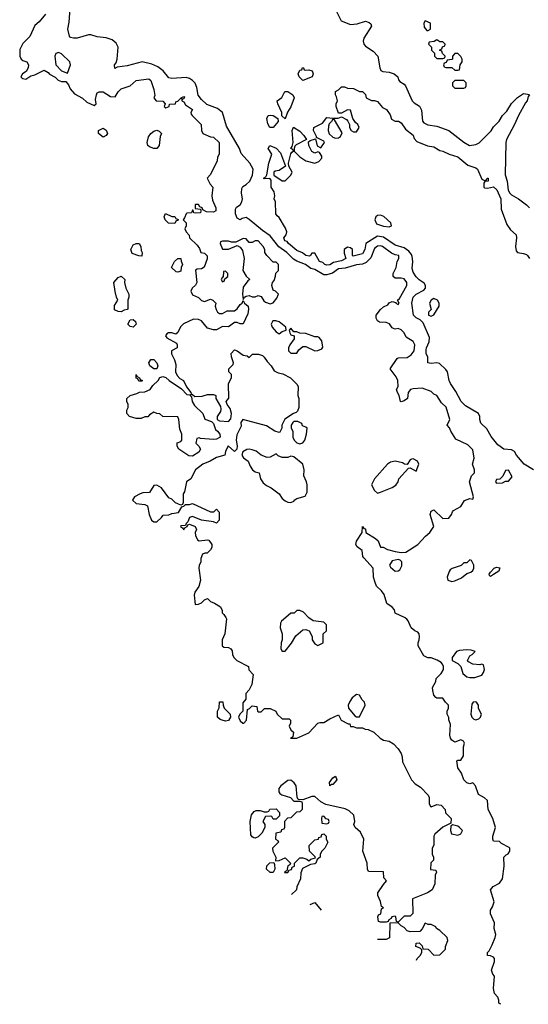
# Model space of a CAD drawing. Header units: inches. Extents: x 2380053 to 2584298, y 380219 to 546618.
# Tile 309 of 656: x 2483169 to 2486583, y 427402 to 434014. Entities that reach past the tile are written whole.
import ezdxf

# ---------------------------------------------------------------- set-up
doc = ezdxf.new("R2010")
doc.units = ezdxf.units.IN
doc.header["$MEASUREMENT"] = 0
doc.layers.add('C4482', color=7, linetype='Continuous')
doc.layers.add('C4483', color=7, linetype='Continuous')

msp = doc.modelspace()

# ---------------------------------------------------------------- linework, layer by layer
at = {"layer": 'C4482', "color": 2}
for points, elevation in [([(2484552.2, 430000), (2484558, 429990), (2484545.2, 429890), (2484528.7, 429850), (2484528, 429810), (2484540.4, 429800.4), (2484570, 429798), (2484586, 429790), (2484596.4, 429776.4), (2484598, 429750), (2484606, 429730), (2484626, 429710), (2484706, 429670), (2484707.3, 429647.3), (2484736.4, 429616.4), (2484728, 429550), (2484710, 429514), (2484686, 429490), (2484686, 429450), (2484667.3, 429427.3), (2484666, 429370), (2484646, 429350), (2484638, 429330), (2484650, 429306), (2484666, 429290), (2484674, 429290), (2484692, 429310), (2484698, 429382), (2484712.7, 429387.3), (2484730, 429406), (2484762, 429402), (2484766, 429370), (2484770, 429366), (2484790, 429366), (2484812.7, 429387.3), (2484850, 429388.7), (2484888, 429370), (2484898, 429350), (2484930, 429318), (2484978, 429318), (2484986, 429310), (2484986, 429290), (2484978, 429270), (2484990, 429246), (2485006, 429230), (2485002, 429198), (2484986, 429190), (2485028.4, 429188.4), (2485110, 429224), (2485171.1, 429288.9), (2485185.4, 429294.6), (2485210, 429295.3), (2485250, 429319), (2485310, 429346), (2485326, 429310), (2485374, 429286), (2485386, 429286), (2485390, 429268), (2485407.3, 429267.3), (2485430, 429258), (2485470, 429258), (2485488.4, 429248.4), (2485507.3, 429247.3), (2485546, 429230), (2485588, 429190), (2485610, 429175.3), (2485650, 429168), (2485678, 429150), (2485710, 429118), (2485730, 429086), (2485736.4, 429063.6), (2485738, 429030), (2485798, 428910), (2485823.1, 428883.1), (2485860.4, 428860.4), (2485910, 428806), (2485918, 428790), (2485918, 428750), (2485926, 428730), (2485930, 428728), (2485970, 428744), (2485998, 428738), (2486026, 428710), (2486027.3, 428687.3), (2486066, 428650), (2486062, 428618), (2486008.9, 428591.1), (2485956.4, 428543.6), (2485948.9, 428531.1), (2485948, 428470), (2485938, 428450), (2485938, 428410), (2485946, 428390), (2485946, 428370), (2485928.4, 428351.6), (2485926, 428306), (2485962, 428302), (2485966, 428290), (2485958, 428270), (2485955.3, 428210), (2485938, 428170), (2485906, 428150), (2485806, 428110), (2485807.3, 428012.7), (2485790, 427994), (2485750, 427994), (2485710, 427954), (2485698, 427958), (2485694, 427990), (2485690, 427994), (2485666, 427990), (2485662, 427978), (2485646, 427970), (2485642, 427958), (2485630, 427954), (2485590, 427954), (2485578, 427958), (2485574, 427990), (2485578, 428002), (2485594, 428010), (2485598, 428042), (2485612, 428050), (2485598, 428058), (2485591.6, 428091.6), (2485572.7, 428132.7), (2485572, 428150), (2485610, 428206), (2485632, 428230), (2485614, 428250), (2485610, 428292), (2485510, 428294), (2485504.7, 428310), (2485502, 428350), (2485472, 428430), (2485478, 428510), (2485456.8, 428556.8), (2485422, 428590), (2485412, 428610), (2485418, 428630), (2485410.9, 428670.9), (2485381, 428701), (2485354.4, 428714.4), (2485223.6, 428743.6), (2485190, 428762), (2485150, 428798), (2485130, 428798), (2485070, 428774), (2485038, 428778), (2485032.7, 428792.7), (2485024.7, 428870), (2485011, 428890), (2484990, 428906), (2484970, 428904.7), (2484922, 428870), (2484908, 428850), (2484908.4, 428828.4), (2484916.4, 428816.4), (2484928.4, 428808.4), (2484986, 428790), (2485010, 428766), (2485050, 428766), (2485062, 428762), (2485066, 428750), (2485066, 428710), (2485050, 428694), (2485027.3, 428692.7), (2484990, 428654), (2484967.3, 428652.7), (2484946, 428630), (2484946, 428590), (2484942, 428578), (2484927.3, 428572.7), (2484922, 428558), (2484888, 428552), (2484886, 428510), (2484902, 428502), (2484906, 428490), (2484866, 428450), (2484868, 428430), (2484888, 428390), (2484886, 428366), (2484911.6, 428368.4), (2484950, 428386), (2484986, 428350), (2484982, 428338), (2484968.4, 428331.6), (2484962, 428298), (2484950, 428294), (2484947.3, 428287.3), (2484970, 428286), (2484978, 428302), (2484992.7, 428307.3), (2484998, 428322), (2485014, 428330), (2485014, 428350), (2485050, 428386), (2485070, 428386), (2485096.4, 428376.4), (2485110, 428366), (2485123.6, 428376.4), (2485154, 428386), (2485152.7, 428392.7), (2485114, 428430), (2485112.7, 428467.3), (2485150, 428506), (2485174, 428510), (2485178, 428522), (2485192.7, 428527.3), (2485198, 428542), (2485210, 428546), (2485226, 428530), (2485226, 428510), (2485238, 428490), (2485218, 428450), (2485198, 428430), (2485186, 428410), (2485186, 428390), (2485166, 428374), (2485158, 428350), (2485150, 428344.7), (2485120.4, 428339.6), (2485067.3, 428312.7), (2485056.4, 428283.6), (2485054.6, 428245.4), (2485028.4, 428191.6), (2485028, 428170), (2484994.4, 428138.2)], 46), ([(2484956.2, 430000), (2484925.4, 429974.6), (2484919.6, 429960.4), (2484918, 429930), (2484931.3, 429890), (2484932, 429850), (2484924.7, 429830), (2484922, 429790), (2484930, 429774), (2484950, 429774), (2484994, 429826), (2485023.2, 429876.8), (2485070, 429916), (2485090, 429918), (2485112, 429910), (2485131.6, 429871.6), (2485132, 429850), (2485150, 429822), (2485170, 429812), (2485206, 429830), (2485206, 429890), (2485228, 429910), (2485228, 429950), (2485210, 429968), (2485138, 429978), (2485110, 429998), (2485108.1, 430000)], 46), ([(2486399.2, 427401.8), (2486386, 427410), (2486386, 427430), (2486378, 427450), (2486355.3, 427475.3), (2486349, 427509), (2486355.3, 427590), (2486344, 427604), (2486335.3, 427630), (2486355.3, 427690), (2486355.3, 427710), (2486350, 427718), (2486330, 427728), (2486308.7, 427730), (2486309, 427750), (2486319.3, 427760.7), (2486339.5, 427800.5), (2486361.2, 427850), (2486364, 427870), (2486354, 427910), (2486355.3, 427950), (2486329, 428010), (2486330, 428034), (2486343.1, 428056.9), (2486354, 428090), (2486329.2, 428170), (2486346.3, 428193.7), (2486390, 428216), (2486410, 428244.7), (2486421.2, 428330), (2486418, 428390), (2486434, 428406), (2486448.4, 428411.6), (2486458, 428430), (2486458, 428450), (2486455.3, 428455.3), (2486402.7, 428482.7), (2486390, 428494), (2486350, 428498), (2486344, 428510), (2486344, 428530), (2486362, 428590), (2486345.2, 428650), (2486313.2, 428710), (2486309.2, 428770), (2486290, 428789.2), (2486249, 428810), (2486229, 428869), (2486210, 428888), (2486190, 428882), (2486170, 428888.7), (2486150, 428908.7), (2486134, 428954), (2486109.2, 428990), (2486103.1, 429036.9), (2486110, 429042), (2486130, 429042), (2486148, 429070), (2486148.7, 429130), (2486154.6, 429154.6), (2486148.4, 429168.4), (2486130, 429178), (2486090, 429162), (2486070, 429175.3), (2486061.2, 429190), (2486057.2, 429210), (2486060.4, 429280.4), (2486048.7, 429311.3), (2486048.7, 429328.7), (2486038, 429350), (2486038, 429370), (2486048, 429390), (2486048, 429410), (2486028, 429430), (2486010, 429458), (2485970, 429458), (2485963.1, 429463.1), (2485950, 429478), (2485941.2, 429510), (2485939, 429530), (2485962, 429570), (2485964, 429590), (2485997.5, 429622.5), (2486014, 429650), (2486014, 429670), (2486007, 429687), (2485998, 429698), (2485972, 429712), (2485930, 429729.2), (2485908.9, 429728.9), (2485881.2, 429741.2), (2485844, 429810), (2485842.7, 429830), (2485851.5, 429848.5), (2485853.6, 429870), (2485849.5, 429890), (2485841.5, 429901.5), (2485821.2, 429910), (2485796, 429930), (2485777.6, 429977.6), (2485768, 429988), (2485757.2, 429997.2), (2485751.3, 430000)], 42), ([(2485119.2, 428072.8), (2485150, 428086), (2485193.2, 428034)], 46), ([(2485710, 427948), (2485654, 427946), (2485651.1, 427848.9), (2485630, 427838), (2485569.8, 427836.5)], 46), ([(2485832.9, 427698.6), (2485838, 427710), (2485858, 427730), (2485868, 427750), (2485867.3, 427767.3), (2485858, 427778), (2485828, 427790), (2485830, 427812), (2485850, 427814), (2485870, 427794), (2485874, 427774), (2485911.6, 427771.6), (2485950, 427732), (2485990, 427734), (2486027.3, 427772.7), (2486028, 427790), (2486042, 427830), (2486038, 427850), (2485990, 427898), (2485966, 427910), (2485962, 427922), (2485930, 427938), (2485910, 427938), (2485890, 427946), (2485871.6, 427908.4), (2485854, 427890), (2485790, 427888.7), (2485770, 427895.3), (2485750, 427918), (2485730, 427928), (2485710, 427948)], 46)]:
    msp.add_lwpolyline(points, dxfattribs=dict(at, elevation=elevation))
for points, elevation in [([(2486170, 429782), (2486122, 429778), (2486102, 429770), (2486072, 429730), (2486072, 429710), (2486110.9, 429690.9), (2486131, 429671), (2486143, 429623), (2486170, 429601), (2486190, 429596), (2486223.1, 429596.9), (2486250, 429604.7), (2486270, 429612), (2486282, 429630), (2486288, 429650), (2486282, 429682), (2486270, 429686), (2486258, 429682), (2486210, 429685.2), (2486181.2, 429701.2), (2486175.3, 429710), (2486190, 429742), (2486206, 429750), (2486226, 429770), (2486200.4, 429780.4)], 42), ([(2485430, 429482), (2485400.5, 429459.5), (2485385.2, 429434.8), (2485374.8, 429410), (2485376, 429390), (2485419.6, 429339.6), (2485430, 429332), (2485450, 429332), (2485488.7, 429410), (2485484, 429430), (2485467.2, 429447.2), (2485450, 429478)], 46), ([(2484550, 429304), (2484528.9, 429308.9), (2484514.6, 429314.6), (2484498, 429330), (2484498, 429370), (2484507.3, 429392.7), (2484510, 429434), (2484532.7, 429432.7), (2484534, 429410), (2484542, 429390), (2484582, 429350), (2484584.7, 429330), (2484570, 429308.7)], 46), ([(2486226, 429434), (2486214, 429430), (2486203.6, 429416.4), (2486198, 429350), (2486204.7, 429330), (2486216.9, 429316.9), (2486230, 429311.3), (2486250, 429318), (2486262, 429330), (2486268, 429350), (2486248.4, 429388.4), (2486248, 429410), (2486235.3, 429430)], 42), ([(2485250, 428868), (2485249.1, 428890.9), (2485270, 428922), (2485290, 428934), (2485298, 428910), (2485270, 428878), (2485262, 428878)], 46), ([(2484870, 428646), (2484862, 428662), (2484850, 428666), (2484818, 428662), (2484802, 428630), (2484814, 428610), (2484814, 428590), (2484794, 428550), (2484770, 428526), (2484750, 428518), (2484740.4, 428520.4), (2484730, 428526), (2484720.4, 428540.4), (2484715.3, 428630), (2484724.7, 428675.3), (2484743.1, 428696.9), (2484756.4, 428703.6), (2484783.6, 428703.6), (2484810, 428694), (2484830, 428694), (2484842, 428698), (2484848.4, 428711.6), (2484890, 428714), (2484914, 428690), (2484912.7, 428667.3), (2484890, 428646)], 46), ([(2485210, 428666), (2485198, 428662), (2485194, 428650), (2485198, 428618), (2485230, 428614), (2485242, 428618), (2485246, 428630), (2485242, 428642), (2485227.3, 428647.3)], 46), ([(2486074, 428606), (2486062, 428598), (2486061, 428570), (2486067.3, 428547.3), (2486110, 428537.3), (2486130, 428546.8), (2486142, 428570), (2486122, 428590), (2486110, 428597.2)], 46), ([(2484850, 428286), (2484826, 428310), (2484827.3, 428332.7), (2484848.4, 428351.6), (2484874, 428354), (2484879.6, 428339.6), (2484882, 428310), (2484870, 428286)], 46)]:
    msp.add_lwpolyline(points, close=True, dxfattribs=dict(at, elevation=elevation))
at = {"layer": 'C4483', "color": 2}
for points, elevation in [([(2483342, 434050), (2483300.4, 433999.6), (2483270, 433974), (2483238, 433902), (2483190, 433854), (2483170, 433814), (2483169.3, 433770), (2483179, 433750), (2483190, 433739), (2483218, 433730), (2483229, 433710), (2483225.2, 433690), (2483212.9, 433667.1), (2483188, 433650), (2483178, 433630), (2483183.1, 433623.1), (2483190, 433618), (2483210, 433615.3), (2483243, 433637), (2483270, 433642.7), (2483334.6, 433674.6), (2483360.4, 433660.4), (2483370, 433648), (2483408.4, 433628.4), (2483427.3, 433607.3), (2483450, 433598), (2483478, 433598), (2483496.4, 433576.4), (2483509.1, 433549.1), (2483536.4, 433516.4), (2483590, 433488), (2483620.2, 433460.2), (2483670, 433438), (2483682, 433450), (2483678, 433478), (2483684, 433510), (2483690, 433522), (2483702, 433530), (2483730, 433529.2), (2483778, 433498), (2483810, 433495.3), (2483831.3, 433530), (2483850, 433548.7), (2483910.9, 433569.1), (2483950, 433606), (2484036.4, 433616.4), (2484050, 433606), (2484070, 433546), (2484075.3, 433504.7), (2484068.7, 433488.7), (2484086, 433470), (2484130, 433466), (2484146, 433450), (2484138, 433430), (2484150, 433422), (2484172, 433430), (2484174, 433446), (2484214, 433450), (2484218, 433462), (2484230, 433466), (2484250, 433486), (2484258, 433482), (2484254, 433490), (2484270, 433498), (2484275.3, 433495.3), (2484270, 433482), (2484260.4, 433479.6), (2484258, 433470), (2484270, 433462), (2484282.9, 433442.9), (2484328.7, 433410), (2484318, 433390), (2484320.4, 433380.4), (2484326, 433370), (2484388, 433310), (2484388.7, 433270), (2484398, 433250), (2484450, 433228), (2484470, 433226), (2484508, 433190), (2484508, 433110), (2484498, 433090), (2484494, 433066), (2484450, 432974), (2484428, 432950), (2484448.4, 432908.4), (2484466, 432890), (2484458, 432830), (2484463.1, 432803.1), (2484486, 432750), (2484486, 432730), (2484470, 432722), (2484423.6, 432723.6), (2484398, 432738), (2484394, 432750), (2484378, 432758), (2484370, 432774), (2484350, 432774), (2484346, 432770), (2484346, 432746), (2484382, 432742), (2484386, 432730), (2484382, 432718), (2484350, 432714), (2484338, 432718), (2484334, 432734), (2484330, 432734), (2484322, 432718), (2484290, 432714), (2484286, 432710), (2484276.4, 432683.6), (2484266, 432670), (2484286, 432650), (2484286, 432630), (2484278, 432610), (2484286, 432590), (2484307.3, 432567.3), (2484308, 432550), (2484360.4, 432500.4), (2484376.4, 432476.4), (2484386, 432450), (2484410, 432446), (2484427.3, 432427.3), (2484427.3, 432407.3), (2484408.4, 432351.6), (2484390, 432342), (2484360.4, 432339.6), (2484348.4, 432331.6), (2484358, 432250), (2484348.4, 432231.6), (2484326, 432210), (2484318, 432190), (2484330, 432166), (2484370, 432148), (2484390, 432128.7), (2484410, 432122), (2484450, 432138), (2484466, 432130), (2484486, 432110), (2484482, 432090), (2484488.9, 432068.9), (2484498, 432050), (2484510, 432042), (2484530, 432042), (2484562, 432058), (2484610, 432058), (2484630, 432072.3), (2484650, 432100.9), (2484662.8, 432110), (2484670, 432128), (2484679, 432110), (2484702, 432090), (2484705.2, 432070), (2484701.2, 432038.8), (2484668.4, 431971.6), (2484650, 431971.3), (2484630, 431981), (2484610, 431981), (2484570, 431951.3), (2484530, 431954), (2484490, 431932), (2484470, 431931.3), (2484430, 431942), (2484390, 431991), (2484370, 432001), (2484336.4, 432003.6), (2484269, 431971), (2484249.1, 431950.9), (2484230, 431914), (2484218, 431902), (2484190, 431911.3), (2484168.7, 431911.3), (2484156.4, 431903.6), (2484148, 431890), (2484156.4, 431876.4), (2484222, 431842), (2484226, 431830), (2484226, 431810), (2484188, 431790), (2484188, 431770), (2484209, 431730), (2484218, 431698), (2484214, 431650), (2484225.6, 431625.6), (2484245.2, 431605.2), (2484268, 431590), (2484288.4, 431548.4), (2484318, 431510), (2484320.4, 431500.4), (2484330, 431498), (2484344, 431484), (2484394.8, 431485.2), (2484430, 431498), (2484470, 431498), (2484486, 431490), (2484486, 431470), (2484516.4, 431416.4), (2484519, 431399), (2484516.5, 431383.5), (2484495.3, 431350), (2484495.3, 431330), (2484510, 431321.2), (2484570, 431315.3), (2484586.4, 431333.6), (2484591.1, 431368.9), (2484582, 431402), (2484562, 431430), (2484554, 431450), (2484572.7, 431472.7), (2484571.6, 431568.4), (2484591.6, 431611.6), (2484591.6, 431631.6), (2484574, 431650), (2484572, 431670), (2484602, 431698), (2484604.7, 431710), (2484590.8, 431750), (2484588.1, 431771.9), (2484610, 431796), (2484628, 431790), (2484670, 431762), (2484696.4, 431756.4), (2484710, 431746), (2484732.7, 431767.3), (2484772.7, 431767.3), (2484798, 431758), (2484810, 431748), (2484830, 431718), (2484858, 431690), (2484876.4, 431656.4), (2484903.1, 431643.1), (2484936.4, 431636.4), (2484986, 431610), (2485030, 431566), (2485038, 431550), (2485035.3, 431490), (2485042, 431470), (2485042, 431410), (2485034, 431386), (2485024, 431376), (2485008, 431370), (2484948.9, 431331.1), (2484928.4, 431291.6), (2484928, 431270), (2484915.3, 431244.7), (2484910, 431242), (2484882, 431250), (2484826.4, 431286.4), (2484668, 431330), (2484654, 431310), (2484654.8, 431285.2), (2484625.6, 431225.6), (2484621.2, 431190), (2484628, 431152), (2484626, 431130), (2484610, 431114), (2484568.4, 431151.6), (2484550, 431114), (2484546, 431090), (2484490, 431074), (2484448, 431050), (2484398, 431030), (2484350, 430991.3), (2484318, 430930), (2484288, 430910), (2484276.4, 430843.6), (2484266, 430830), (2484267.3, 430772.7), (2484262, 430758), (2484250, 430754), (2484230, 430762), (2484214, 430770), (2484190, 430794), (2484170, 430802), (2484120.7, 430870), (2484090, 430888.4), (2484070, 430885.5), (2484040.2, 430839.8), (2483996.4, 430836.4), (2483977.2, 430830), (2483939.3, 430810), (2483927.3, 430787.3), (2483950, 430766), (2484010, 430759), (2484028, 430750), (2484039, 430690), (2484054, 430654), (2484070, 430642), (2484090, 430642), (2484122, 430670), (2484132.7, 430687.3), (2484170, 430688), (2484190, 430698), (2484236, 430704), (2484258, 430742), (2484270, 430746), (2484282, 430758), (2484310, 430758), (2484330, 430766), (2484450, 430708), (2484471.6, 430708.4), (2484490, 430726), (2484507.3, 430707.3), (2484507.3, 430652.7), (2484490, 430634), (2484470, 430642), (2484390, 430652), (2484330, 430678), (2484308.7, 430671.3), (2484298, 430642), (2484286, 430630), (2484282, 430618), (2484250, 430614), (2484248, 430610), (2484262, 430602), (2484270, 430588), (2484278, 430602), (2484294, 430610), (2484298, 430622), (2484310, 430626), (2484346, 430610), (2484355.3, 430590), (2484348, 430570), (2484348.7, 430550), (2484362, 430522), (2484374.6, 430514.6), (2484430, 430522), (2484439, 430519), (2484458, 430490), (2484458, 430470), (2484450, 430454), (2484428, 430432), (2484412, 430432), (2484396.4, 430423.6), (2484384, 430396), (2484384, 430370), (2484373.2, 430350), (2484372.3, 430330), (2484382, 430250), (2484371.9, 430208.1), (2484345.2, 430170), (2484341.2, 430150), (2484347.3, 430087.3), (2484370, 430088), (2484390, 430098), (2484410, 430118), (2484430, 430126), (2484450, 430106), (2484476.4, 430096.4), (2484518, 430070), (2484527.3, 430047.3), (2484528, 430030), (2484540.4, 430020.4), (2484552.2, 430000)], 46), ([(2485751.3, 430000), (2485690, 430028.7), (2485684, 430050), (2485669.4, 430069.4), (2485632.7, 430092.7), (2485614.9, 430154.9), (2485598.3, 430178.3), (2485565.2, 430210), (2485554.8, 430234.8), (2485543.7, 430270), (2485542.7, 430330), (2485479.3, 430399.3), (2485473.2, 430410), (2485468, 430450), (2485433.6, 430473.6), (2485425.2, 430490), (2485430, 430511.3), (2485468.7, 430570), (2485470, 430611.3), (2485478, 430598), (2485490, 430594), (2485492, 430570), (2485558, 430530), (2485574.4, 430514.4), (2485592, 430472), (2485608, 430472), (2485637.1, 430457.1), (2485690, 430442), (2485730, 430436), (2485762, 430438), (2485842, 430490), (2485893.6, 430546.4), (2485922, 430570), (2485948.7, 430610), (2485924, 430690), (2485930, 430714), (2485950, 430722), (2486010, 430664), (2486050, 430667.3), (2486066.6, 430690), (2486073.2, 430710), (2486081.2, 430718.8), (2486130, 430745.5), (2486155.1, 430784.9), (2486190, 430798), (2486210, 430794), (2486215.3, 430810), (2486188.7, 430910), (2486202, 430950), (2486222, 430970), (2486222, 430990), (2486209, 431030), (2486219, 431070), (2486210, 431126), (2486178, 431158), (2486096.4, 431196.4), (2486062, 431250), (2486053.6, 431273.6), (2486038, 431290), (2486055.3, 431330), (2486032, 431412), (2486000.2, 431440.2), (2485968, 431490), (2485950, 431499), (2485930, 431517.2), (2485870, 431539), (2485810, 431536), (2485792, 431530), (2485776, 431510), (2485771.3, 431470), (2485750, 431455.3), (2485730, 431448.7), (2485726, 431450), (2485715.3, 431490), (2485704, 431510), (2485699, 431530), (2485709.2, 431550), (2485706.6, 431590), (2485696.2, 431616.2), (2485655.3, 431670), (2485702, 431738), (2485710, 431742.8), (2485770, 431744.9), (2485797.5, 431762.5), (2485818, 431790), (2485820.5, 431830), (2485810, 431852.7), (2485763, 431883), (2485749.5, 431910), (2485730, 431931.6), (2485710, 431939.5), (2485690, 431936), (2485679.3, 431939.3), (2485670, 431944), (2485650.9, 431970.9), (2485630, 431979.7), (2485583.8, 431983.8), (2485571.5, 431991.5), (2485560.9, 432010), (2485562.9, 432030), (2485590, 432067.3), (2485610, 432086.8), (2485640.4, 432099.6), (2485650, 432112), (2485670, 432122), (2485694, 432114), (2485694, 432110), (2485710, 432102), (2485715.3, 432110), (2485706, 432130), (2485718, 432142), (2485768, 432230), (2485768.7, 432250), (2485750, 432272.7), (2485730, 432279), (2485690, 432279), (2485675.3, 432290), (2485675.3, 432310), (2485697.2, 432350), (2485702, 432390), (2485713.2, 432410), (2485713.2, 432430), (2485690, 432434.5), (2485665.8, 432445.8), (2485605.2, 432490), (2485590, 432496.3), (2485570, 432493), (2485550, 432478), (2485525.1, 432414.9), (2485495.8, 432384.2), (2485470, 432372.8), (2485430, 432367.8), (2485353.8, 432346.2), (2485310, 432340.5), (2485269.1, 432310.9), (2485230, 432299.7), (2485210, 432300.5), (2485150, 432335.4), (2485124.2, 432344.2), (2485086.6, 432370), (2485030, 432392.8), (2485006.9, 432406.9), (2484962.9, 432450), (2484907.9, 432487.9), (2484850, 432563.5), (2484798.3, 432598.3), (2484710, 432672.3), (2484690, 432685.2), (2484662, 432678), (2484650, 432669), (2484630, 432682), (2484618.4, 432710), (2484618, 432742), (2484624.7, 432755.3), (2484650, 432770.8), (2484660.7, 432790), (2484663.6, 432810), (2484658, 432850), (2484660.1, 432879.9), (2484666.6, 432893.4), (2484690, 432906.4), (2484715, 432930), (2484732.1, 432970), (2484735.6, 433010), (2484713.6, 433050), (2484656.1, 433116.1), (2484644.2, 433150), (2484558.4, 433298.4), (2484529.7, 433390), (2484497.3, 433417.3), (2484424.8, 433444.8), (2484390, 433477), (2484367, 433507), (2484357.6, 433557.6), (2484346.9, 433586.9), (2484330, 433606.6), (2484310, 433618), (2484286.3, 433626.3), (2484190, 433618.4), (2484170, 433624.5), (2484131.2, 433671.2), (2484096.8, 433696.8), (2484055.2, 433715.2), (2483991.2, 433731.2), (2483890, 433704.2), (2483824, 433696), (2483807, 433687), (2483806.6, 433710), (2483816.2, 433723.8), (2483824.5, 433750), (2483829.6, 433830), (2483817.4, 433857.4), (2483790, 433878.9), (2483750, 433893), (2483690, 433898.4), (2483647.3, 433912.7), (2483630, 433913.2), (2483554, 433890), (2483529.4, 433889.4), (2483510, 433895.3), (2483503.2, 433903.2), (2483492.7, 433950), (2483502, 433998), (2483508.2, 434090)], 42), ([(2485294.4, 434074.4), (2485326.5, 434006.5), (2485390, 433981), (2485433.6, 433986.4), (2485490, 434004.7), (2485515.3, 433995.3), (2485525.4, 433985.4), (2485531, 433970), (2485479.1, 433890), (2485475.5, 433870), (2485479.1, 433850), (2485490, 433837.3), (2485542.8, 433802.8), (2485574, 433770), (2485586.8, 433690), (2485593.7, 433673.7), (2485606.4, 433666.4), (2485650, 433662.4), (2485682.8, 433650), (2485706.8, 433630), (2485711, 433610), (2485719.8, 433599.8), (2485750, 433581), (2485758.8, 433570), (2485802.8, 433470), (2485815.9, 433455.9), (2485852.2, 433432.2), (2485860.4, 433420.4), (2485866.6, 433406.6), (2485873.4, 433333.4), (2485881.5, 433321.5), (2485908.1, 433308.1), (2485970, 433299.5), (2486050, 433270.5), (2486150, 433190.6), (2486188.1, 433168.1), (2486230, 433174.8), (2486253.8, 433186.2), (2486332.6, 433267.4), (2486350, 433294), (2486387.5, 433332.5), (2486409.3, 433370), (2486439.6, 433400.4), (2486469.5, 433450.5), (2486510, 433491), (2486550, 433518), (2486590, 433512)], 42), ([(2486616.9, 430990), (2486555.1, 431030), (2486503.7, 431090), (2486490, 431113.2), (2486470, 431125.2), (2486418, 431130), (2486378.6, 431158.6), (2486334.5, 431214.5), (2486305.6, 431265.6), (2486263.7, 431303.7), (2486257.2, 431330), (2486258, 431350), (2486249.2, 431370), (2486161.4, 431421.4), (2486131.8, 431450), (2486096.8, 431516.8), (2486060.5, 431570), (2486051.5, 431590), (2486040.9, 431650), (2486030, 431665.2), (2485986, 431706), (2485970, 431709.3), (2485930, 431705.2), (2485908.7, 431710), (2485908, 431750), (2485898, 431770), (2485898, 431798), (2485899, 431810), (2485917.2, 431850), (2485918.9, 431878.9), (2485878, 431978), (2485858, 431998), (2485830, 432012.7), (2485812.7, 432030), (2485802, 432110), (2485810, 432150.6), (2485830, 432170.4), (2485882.5, 432197.5), (2485892.7, 432210), (2485893.2, 432230), (2485884.8, 432244.8), (2485850, 432267.3), (2485830, 432287), (2485810, 432319), (2485804.2, 432344.2), (2485807.8, 432390), (2485803.8, 432423.8), (2485798.2, 432438.2), (2485780.1, 432460.1), (2485750, 432482), (2485690, 432498.7), (2485610, 432554.5), (2485570, 432560.9), (2485493.4, 432510), (2485486, 432470), (2485470, 432442), (2485406.6, 432426.6), (2485402, 432430), (2485402.7, 432470), (2485390, 432482.7), (2485370, 432486), (2485348, 432470), (2485346.4, 432446.4), (2485358, 432410), (2485330, 432394.5), (2485276.5, 432383.5), (2485250, 432367.3), (2485230, 432366.6), (2485218, 432370), (2485203.1, 432383.1), (2485182, 432390), (2485150, 432446), (2485130, 432446), (2485122, 432430), (2485113.7, 432426.3), (2485090, 432429.6), (2485067.5, 432447.5), (2485030, 432463.7), (2484974, 432510), (2484963.7, 432523.7), (2484949.3, 432530), (2484942, 432550), (2484958, 432570), (2484962, 432590), (2484953.6, 432613.6), (2484910, 432686), (2484896.4, 432696.4), (2484888, 432710), (2484886, 432790), (2484878, 432810), (2484882, 432830), (2484877.2, 432857.2), (2484858, 432890), (2484856.4, 432936.4), (2484847.3, 432947.3), (2484810, 432946), (2484806, 432950), (2484822, 432958), (2484828.4, 432971.6), (2484842, 433050), (2484862, 433110), (2484838, 433150), (2484848, 433170), (2484890, 433151), (2484919.8, 433119.8), (2484954, 433030), (2484910, 433002), (2484883.6, 432996.4), (2484874, 432990), (2484874, 432970), (2484930, 432931.3), (2484950, 432932), (2484988, 432970), (2484998, 432990), (2484975.3, 433030), (2484973.2, 433050), (2484990, 433114), (2484995.3, 433124.7), (2485006, 433130), (2485002, 433142), (2484988, 433150), (2484998, 433162), (2485004, 433190), (2484998, 433270), (2485007.3, 433292.7), (2485050, 433264.7), (2485076.8, 433236.8), (2485094, 433210), (2485026, 433174), (2485016, 433164), (2485011, 433150), (2485011, 433130), (2485050, 433094), (2485090, 433066.8), (2485150, 433051.3), (2485178, 433062), (2485196.4, 433083.6), (2485196.4, 433096.4), (2485182, 433122), (2485170, 433126), (2485150, 433118), (2485130, 433128), (2485109.2, 433170), (2485107.3, 433192.7), (2485118, 433202), (2485154, 433214), (2485166, 433166), (2485190, 433154), (2485214, 433190), (2485210, 433198), (2485162, 433222), (2485162, 433230), (2485141.2, 433270), (2485144, 433290), (2485201.5, 433318.5), (2485230, 433358), (2485270, 433352), (2485307.3, 433352.7), (2485330, 433362), (2485363.6, 433343.6), (2485372.7, 433332.7), (2485382, 433310), (2485382, 433290), (2485394, 433270), (2485410, 433262), (2485430, 433262), (2485448, 433290), (2485438, 433310), (2485423.1, 433323.1), (2485406, 433350), (2485390, 433406), (2485370, 433408), (2485330, 433386), (2485310, 433386), (2485293.2, 433430), (2485294, 433450), (2485302, 433470), (2485296.4, 433496.4), (2485288, 433510), (2485288.4, 433531.6), (2485310, 433542), (2485330, 433562), (2485350, 433562), (2485370, 433554), (2485410, 433552), (2485450, 433532), (2485470.9, 433530.9), (2485490.9, 433510.9), (2485494, 433490), (2485530, 433471.3), (2485550, 433471.3), (2485570, 433464.7), (2485605.4, 433425.4), (2485632, 433410), (2485655.3, 433375.3), (2485665.4, 433345.4), (2485690, 433332), (2485711.6, 433331.6), (2485730, 433322), (2485759.8, 433279.8), (2485810, 433238), (2485816.9, 433216.9), (2485835.3, 433195.3), (2485906, 433166), (2485950, 433161), (2485990, 433136), (2486010, 433132), (2486051, 433111), (2486110, 433093.4), (2486177.5, 433037.5), (2486230, 433018.8), (2486241, 433010), (2486270, 432942), (2486290, 432934), (2486302, 432938), (2486306, 432950), (2486314, 432950), (2486314, 432930), (2486292, 432928), (2486284.7, 432915.3), (2486284.7, 432890), (2486290, 432884.7), (2486310, 432882.8), (2486350, 432891), (2486372.1, 432872.1), (2486399.1, 432810), (2486401.1, 432741.1), (2486438.7, 432638.7), (2486463.1, 432603.1), (2486501, 432570), (2486502.8, 432550), (2486496, 432490), (2486502, 432462), (2486511.1, 432451.1), (2486550, 432444.7), (2486570, 432438), (2486578, 432430), (2486590.8, 432410)], 38), ([(2486591, 433509), (2486581, 433499), (2486576, 433470), (2486564, 433456), (2486516.3, 433370), (2486490.6, 433310), (2486437.1, 433210), (2486432.2, 433190), (2486427.1, 432972.9), (2486440.5, 432930), (2486448.4, 432870), (2486459.1, 432850), (2486470, 432837.3), (2486518, 432810), (2486571.3, 432770), (2486591.3, 432750)], 42), ([(2485108.1, 430000), (2485074.6, 430034.6), (2485050, 430046), (2485030, 430046), (2485011.6, 430028.4), (2484990, 430028), (2484956.2, 430000)], 46)]:
    msp.add_lwpolyline(points, dxfattribs=dict(at, elevation=elevation))
for points, elevation in [([(2485890, 434006), (2485882, 433990), (2485883.6, 433963.6), (2485902, 433942), (2485910, 433942), (2485926, 433950), (2485926, 433990)], 46), ([(2485970, 433878), (2485951.6, 433868.4), (2485918, 433862), (2485914, 433850), (2485934, 433830), (2485934, 433810), (2485954, 433790), (2485954, 433770), (2485970, 433754), (2486010, 433754), (2486022, 433758), (2486026, 433770), (2486007.3, 433787.3), (2486002, 433802), (2485986, 433810), (2486002, 433818), (2486007.3, 433832.7), (2486022, 433838), (2486026, 433850), (2486010, 433866), (2485990, 433866)], 46), ([(2483430, 433793.6), (2483412.8, 433787.2), (2483404.9, 433770), (2483411, 433710), (2483450, 433671.3), (2483490, 433654), (2483509.2, 433710), (2483505.2, 433730), (2483450, 433784.5)], 46), ([(2486110, 433786), (2486090, 433786), (2486074, 433770), (2486074, 433750), (2486070, 433746), (2486038, 433742), (2486032.7, 433727.3), (2486018, 433722), (2486014, 433710), (2486018, 433698), (2486030, 433694), (2486070, 433694), (2486090, 433674), (2486110, 433674), (2486122, 433678), (2486126, 433710), (2486138, 433730), (2486138, 433750), (2486130, 433766)], 46), ([(2485090, 433674), (2485110, 433678), (2485132, 433670), (2485138, 433650), (2485131.3, 433630), (2485070, 433606.6), (2485044, 433630), (2485039, 433650), (2485050, 433674), (2485062, 433678), (2485067.3, 433692.7), (2485074, 433690), (2485078, 433678)], 38), ([(2486150, 433606), (2486090, 433606), (2486074, 433590), (2486074, 433570), (2486090, 433554), (2486150, 433554), (2486162, 433558), (2486166, 433570), (2486166, 433590)], 46), ([(2484950, 433348), (2484928, 433368), (2484929, 433390), (2484901.2, 433450), (2484898, 433470), (2484929.1, 433490.9), (2484949.2, 433530.8), (2484969, 433531), (2485002.8, 433510), (2485010.8, 433490), (2484990, 433428), (2484966.4, 433393.6)], 38), ([(2484848.9, 433288.9), (2484835.3, 433315.3), (2484829, 433350), (2484838, 433370), (2484850, 433373.4), (2484870.5, 433370.5), (2484902, 433350), (2484904.7, 433330), (2484870, 433289)], 38), ([(2485270, 433346), (2485262, 433330), (2485246, 433314), (2485241.4, 433298.6), (2485240.7, 433270), (2485247.3, 433247.3), (2485270, 433226), (2485290, 433218.8), (2485310, 433221), (2485322, 433230), (2485334.6, 433254.6), (2485282, 433342)], 38), ([(2483730, 433226), (2483698, 433250), (2483698, 433270), (2483730, 433286), (2483750, 433272), (2483758.8, 433250), (2483750, 433235.3)], 46), ([(2484070, 433148.7), (2484040.2, 433160.2), (2484028.7, 433170), (2484024, 433190), (2484033.2, 433226.8), (2484048.7, 433250), (2484070, 433266), (2484090, 433271.3), (2484105.4, 433265.4), (2484122, 433250), (2484111.3, 433228.7), (2484106, 433170), (2484090, 433148.7)], 46), ([(2484210, 432646), (2484168.4, 432648.4), (2484146, 432670), (2484138, 432690), (2484147.3, 432712.7), (2484190, 432692), (2484211.6, 432691.6), (2484218, 432678), (2484232.7, 432672.7), (2484232.7, 432667.3), (2484218, 432662)], 46), ([(2485590, 432702), (2485570, 432699.3), (2485558.8, 432690), (2485554, 432670), (2485564.1, 432644.1), (2485610, 432627.7), (2485650, 432622), (2485664, 432630), (2485659.3, 432650), (2485612.8, 432692.8)], 38), ([(2483990, 432426), (2483970, 432428), (2483924.7, 432444.7), (2483915.3, 432470), (2483930, 432502), (2483950, 432511.3), (2483971.1, 432511.1), (2483982, 432490), (2483984.7, 432464.7), (2483992, 432450)], 46), ([(2484670, 432544), (2484619.8, 432520.2), (2484590, 432519), (2484570, 432526), (2484530, 432526), (2484518, 432522), (2484514, 432510), (2484530, 432474), (2484570, 432474), (2484630, 432498), (2484650, 432486.8), (2484664.7, 432464.7), (2484676, 432410), (2484667.7, 432330), (2484690, 432292), (2484714, 432270), (2484699.6, 432260.4), (2484670, 432218), (2484665.5, 432170), (2484670, 432134), (2484678, 432150), (2484690, 432158), (2484710, 432161), (2484730, 432152), (2484750, 432152), (2484770, 432162), (2484790, 432156), (2484806.8, 432126.8), (2484818, 432118), (2484850, 432106.8), (2484870, 432112), (2484895.3, 432144.7), (2484906, 432170), (2484886, 432190), (2484870, 432198), (2484862, 432230), (2484866, 432250), (2484876.4, 432263.6), (2484887.3, 432292.7), (2484888.4, 432311.6), (2484906, 432330), (2484906, 432370), (2484890, 432386), (2484870, 432386), (2484828, 432430), (2484815.3, 432450), (2484814, 432470), (2484804, 432490), (2484770, 432528), (2484750, 432528), (2484730, 432518), (2484710, 432518), (2484690, 432542)], 46), ([(2484230, 432318), (2484220.4, 432320.4), (2484188, 432350), (2484208, 432390), (2484230, 432411.3), (2484251.1, 432411.1), (2484252.7, 432392.7), (2484262, 432370), (2484252, 432350), (2484250, 432326)], 46), ([(2484550, 432326), (2484538, 432322), (2484534, 432286), (2484530, 432286), (2484522, 432270), (2484530, 432254), (2484542, 432258), (2484546, 432274), (2484566, 432290), (2484566, 432310)], 46), ([(2483850, 432053.2), (2483830, 432054), (2483806.6, 432066.6), (2483806, 432094), (2483828, 432130), (2483818, 432150), (2483809.1, 432189.1), (2483802, 432250), (2483830, 432282), (2483850, 432292), (2483874, 432270), (2483872, 432250), (2483882, 432210), (2483902, 432170), (2483902, 432150), (2483894, 432130), (2483894, 432070), (2483890, 432068), (2483870, 432064)], 46), ([(2485950, 432142), (2485930.8, 432130), (2485920.7, 432110), (2485931.3, 432068.7), (2485914, 432050), (2485914, 432030), (2485930, 432022), (2485950, 432032), (2485985.2, 432090), (2485983.7, 432110), (2485972.7, 432130)], 38), ([(2483930, 431949.4), (2483910, 431954), (2483894, 431970), (2483910, 431998), (2483930, 432001), (2483946.4, 431986.4), (2483951, 431970)], 46), ([(2484867.3, 431992.7), (2484857.3, 431970), (2484864.9, 431950), (2484890, 431918.8), (2484910, 431904.7), (2484930, 431921), (2484958, 431930), (2484955.3, 431950), (2484910, 431985.1), (2484887.7, 431992.3)], 46), ([(2484990, 431942), (2484978, 431930), (2484982.8, 431910), (2484990, 431898), (2485012, 431892), (2485011.6, 431871.6), (2484982, 431830), (2484974, 431810), (2484974, 431790), (2484990, 431774), (2485030, 431774), (2485043.1, 431796.9), (2485070, 431818.8), (2485090, 431819.1), (2485150, 431790.3), (2485170, 431792.4), (2485196.2, 431803.8), (2485204.7, 431815.3), (2485198, 431858), (2485180.4, 431880.4), (2485170, 431884), (2485150, 431884.5), (2485090, 431906), (2485048.7, 431908.7), (2485030, 431918), (2485010, 431918)], 46), ([(2484070, 431668.7), (2484042, 431690), (2484035.3, 431710), (2484050, 431731.3), (2484070, 431732), (2484090.6, 431710.6), (2484096, 431690), (2484090, 431668.7)], 46), ([(2484306, 431494), (2484318, 431498), (2484314, 431490), (2484322, 431482), (2484326, 431450), (2484342, 431422), (2484398, 431370), (2484411.6, 431331.6), (2484456, 431316), (2484470, 431302), (2484482.5, 431262.5), (2484498, 431250), (2484512, 431230), (2484514, 431210), (2484490, 431198), (2484470, 431195.3), (2484382, 431202), (2484374, 431206), (2484358, 431202), (2484352, 431170), (2484370.9, 431150.9), (2484382, 431130), (2484372, 431110), (2484330, 431082.7), (2484304.1, 431084.1), (2484238, 431130), (2484226, 431150), (2484227.3, 431172.7), (2484250, 431182), (2484258, 431190), (2484258, 431230), (2484243.1, 431263.1), (2484238, 431330), (2484230, 431346), (2484130, 431348.7), (2484110, 431368), (2484088.9, 431368.9), (2484070, 431378), (2484039.6, 431360.4), (2484030, 431348), (2484010, 431348), (2483983.6, 431336.4), (2483950, 431335.3), (2483906, 431350), (2483888, 431370), (2483888.4, 431391.6), (2483898, 431410), (2483898, 431430), (2483888, 431450), (2483888.9, 431471.1), (2483910, 431491.3), (2483956.4, 431503.6), (2483972.7, 431512.7), (2484010, 431514), (2484046, 431530), (2484063.1, 431556.9), (2484098, 431590), (2484109, 431611), (2484130, 431618), (2484150.9, 431610.9), (2484172, 431590), (2484256, 431536), (2484290, 431498)], 46), ([(2483970, 431586), (2483962, 431602), (2483950, 431606), (2483950, 431632), (2483958, 431618), (2483974, 431610), (2483978, 431598), (2483994, 431590), (2483990, 431586)], 46), ([(2485036.4, 431316.4), (2485010, 431315.3), (2485002, 431310), (2484992, 431290), (2484992, 431270), (2485002, 431250), (2485002, 431210), (2485012, 431190), (2485030, 431172), (2485050, 431164.7), (2485070, 431172), (2485082, 431190), (2485095.3, 431230), (2485098, 431270), (2485090, 431278), (2485067.3, 431287.3), (2485062, 431302)], 46), ([(2484710, 431129.6), (2484692.7, 431127.3), (2484667.1, 431112.9), (2484661, 431090), (2484670.7, 431070.7), (2484702, 431050), (2484715.3, 431015.3), (2484730.9, 430990.9), (2484750, 430978), (2484776, 430970), (2484784.7, 430930), (2484802.8, 430902.8), (2484824.9, 430884.9), (2484858, 430870), (2484910, 430830.8), (2484930, 430798.8), (2484950, 430782), (2484970, 430773), (2484989.3, 430770.7), (2485010, 430781), (2485016, 430790), (2485030, 430797.6), (2485084.7, 430815.3), (2485099.3, 430840.7), (2485098, 430890), (2485094.5, 430910), (2485077.2, 430950), (2485079.3, 430990), (2485068.7, 431030), (2485010, 431078), (2485000.4, 431080.4), (2484990, 431082), (2484970, 431074), (2484930, 431074), (2484904.7, 431084.7), (2484890, 431098), (2484850, 431075.3), (2484830, 431073.2), (2484789.6, 431089.6), (2484755.6, 431115.6), (2484730, 431125.6)], 46), ([(2485810, 431064), (2485798, 431062), (2485790, 431058), (2485770, 431026), (2485752, 431028), (2485737.5, 431037.5), (2485690, 431049.3), (2485657.3, 431042.7), (2485638, 431030), (2485551.3, 430930), (2485531.3, 430890), (2485550, 430852), (2485570, 430834), (2485590, 430842), (2485670, 430871.3), (2485692.9, 430887.1), (2485709.1, 430910.9), (2485714, 430930), (2485778, 431002), (2485790, 431004.7), (2485830, 430982.8), (2485849.2, 431030), (2485839, 431050)], 46), ([(2486450, 430988), (2486430, 430986), (2486412, 430948), (2486392.7, 430927.3), (2486370, 430926), (2486362, 430910), (2486370, 430902), (2486410, 430904.7), (2486430, 430914), (2486450, 430914), (2486475.3, 430944.7)], 42), ([(2485710, 430389), (2485670, 430379), (2485651, 430350), (2485658, 430338), (2485690, 430311.3), (2485710, 430312), (2485720.4, 430319.6), (2485734.6, 430345.4), (2485734, 430374), (2485724, 430384)], 42), ([(2486190, 430386), (2486170, 430366), (2486150, 430366), (2486131.6, 430348.4), (2486071, 430329), (2486059.6, 430320.4), (2486051.1, 430308.9), (2486038, 430270), (2486042, 430250), (2486070, 430241), (2486090, 430244.7), (2486134.8, 430265.2), (2486170, 430294), (2486196.4, 430303.6), (2486210, 430314), (2486218, 430330), (2486218, 430350), (2486202, 430382)], 42), ([(2486330, 430275.3), (2486322, 430282), (2486321.2, 430290), (2486330, 430304.7), (2486354, 430330), (2486370, 430338), (2486392.8, 430332.8), (2486386, 430310), (2486350, 430289.2)], 38)]:
    msp.add_lwpolyline(points, close=True, dxfattribs=dict(at, elevation=elevation))

doc.saveas('drawing.dxf')
